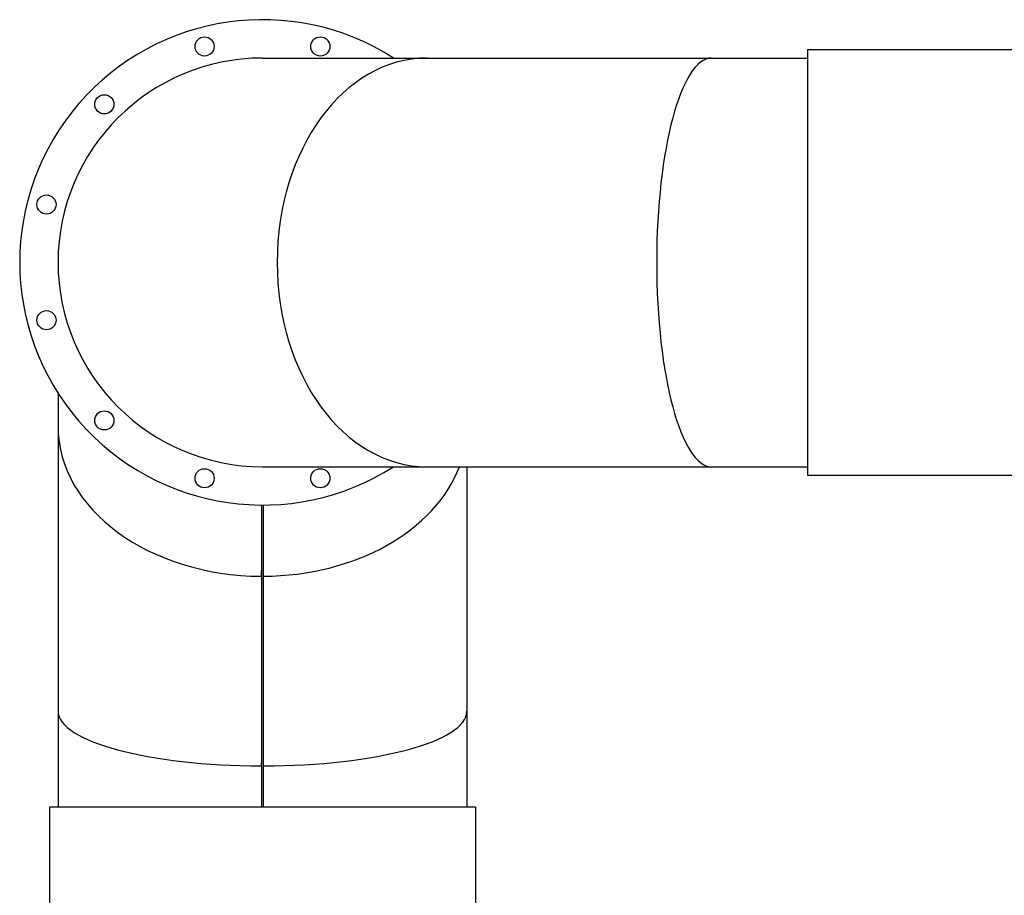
# Model space of a CAD drawing. Header units: inches. Extents: x 24 to 1128, y -74 to 748.
# Tile 452 of 557: x 903 to 931, y 359 to 384. Entities that reach past the tile are written whole.
import ezdxf

# ---------------------------------------------------------------- set-up
doc = ezdxf.new("R2010")
doc.units = ezdxf.units.IN
doc.header["$LTSCALE"] = 32
doc.header["$MEASUREMENT"] = 0
doc.layers.add('Visible (ANSI)', color=7, linetype='Continuous', lineweight=30)

msp = doc.modelspace()

# ---------------------------------------------------------------- linework, layer by layer
at = {"layer": 'Visible (ANSI)'}
for p, q in [((925.68254, 383.49266), (931.68254, 383.49266)), ((925.68254, 383.49266), (925.68254, 370.99266)), ((909.68254, 383.24266), (914.50562, 383.24266)), ((914.50562, 383.24266), (922.85945, 383.24266)), ((922.85945, 383.24266), (925.68254, 383.24266)), ((903.68254, 373.40006), (903.68254, 372.41958)), ((903.68254, 372.41958), (903.68254, 364.06575)), ((909.68254, 371.24266), (914.50562, 371.24266)), ((914.50562, 371.24266), (922.85945, 371.24266)), ((915.68254, 371.24266), (915.68254, 364.06575)), ((922.85945, 371.24266), (925.68254, 371.24266)), ((925.68254, 370.99266), (931.68254, 370.99266)), ((909.65129, 370.11773), (909.65129, 368.02733)), ((909.65226, 370.11773), (909.65226, 368.18971)), ((909.71281, 368.18971), (909.71281, 370.11773)), ((909.71379, 368.02733), (909.71379, 370.11773)), ((909.65129, 368.02733), (909.65226, 368.18971)), ((909.71379, 368.02733), (909.71281, 368.18971)), ((909.65129, 368.02733), (909.65226, 368.12108)), ((909.65129, 368.02733), (909.65129, 362.45808)), ((909.65226, 368.12108), (909.65226, 362.55182)), ((909.71281, 362.55182), (909.71281, 368.12108)), ((909.71379, 368.02733), (909.71281, 368.12108)), ((909.71379, 362.45808), (909.71379, 368.02733)), ((903.68254, 364.06575), (903.68254, 361.24266)), ((915.68254, 364.06575), (915.68254, 361.24266)), ((909.65129, 362.45808), (909.65226, 362.55182)), ((909.65129, 362.45808), (909.65129, 361.24266)), ((909.65129, 362.45808), (909.65226, 362.45808)), ((909.65226, 362.45808), (909.65226, 361.24266)), ((909.71379, 362.45808), (909.71281, 362.55182)), ((909.71281, 361.24266), (909.71281, 362.45808)), ((909.71379, 362.45808), (909.71281, 362.45808)), ((909.71379, 361.24266), (909.71379, 362.45808)), ((903.43254, 361.24266), (903.43254, 358.43016)), ((915.93254, 361.24266), (903.43254, 361.24266)), ((915.93254, 361.24266), (915.93254, 358.43016))]:
    msp.add_line(p, q, dxfattribs=at)
for centre in [(907.98404, 383.58155), (911.38104, 383.58155), (905.04215, 381.88305), (903.34365, 378.94116), (903.34365, 375.54416), (905.04215, 372.60228), (907.98404, 370.90378), (911.38104, 370.90378)]:
    msp.add_circle(centre, 0.28125, dxfattribs=at)
for radius, start, end in [(7.125, 57.363102, 302.636898), (6, 90, 270), (6, 90, 270)]:
    msp.add_arc((909.68254, 377.24266), radius, start, end, dxfattribs=at)
for centre, major_axis, ratio, start_param, end_param in [((914.50562, 377.24266), (0, 6), 0.73205081, 0, 3.14159265), ((914.50562, 377.24266), (0, 6), 0.73205081, 0, 3.14159265), ((922.85945, 377.24266), (0, 6), 0.26794919, 0, 3.14159265), ((922.85945, 377.24266), (0, 6), 0.26794919, 0, 3.14159265), ((909.68254, 372.41958), (-6, 0), 0.73205081, 0, 1.56558797), ((909.68254, 372.41958), (-6, 0), 0.73205081, 0, 1.56558797), ((909.68254, 372.41958), (-6, 0), 0.73205081, 1.57600468, 2.8703289), ((909.68254, 372.41958), (-6, 0), 0.73205081, 1.57600468, 2.8703289), ((909.68254, 372.41958), (-5.8125, 0), 0.73953632, 1.56551696, 1.56558797), ((909.68254, 372.41958), (-5.8125, 0), 0.73953632, 1.57600468, 1.57607569), ((909.68254, 364.06575), (-6, 0), 0.26794919, 0, 1.56558797), ((909.68254, 364.06575), (-6, 0), 0.26794919, 0, 1.56558797), ((909.68254, 364.06575), (-6, 0), 0.26794919, 1.57600468, 3.14159265), ((909.68254, 364.06575), (-6, 0), 0.26794919, 1.57600468, 3.14159265), ((909.68254, 364.06575), (-5.8125, 0), 0.27659271, 1.56541996, 1.56558797), ((909.68254, 364.06575), (-5.8125, 0), 0.27659271, 1.57600468, 1.5761727)]:
    msp.add_ellipse(centre, major_axis=major_axis, ratio=ratio, start_param=start_param, end_param=end_param, dxfattribs=at)

doc.saveas('drawing.dxf')
